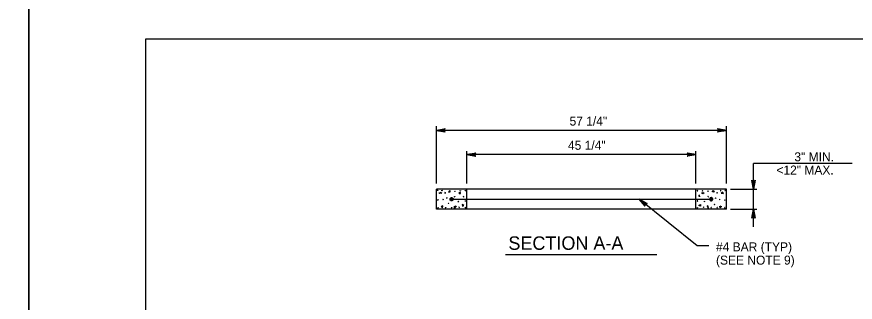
# Model space of a CAD drawing. Extents: x 2087776 to 2104538, y 970919 to 982612.
# Drawn here: x 2098799 to 2099719, y 978377 to 978690 of the extents above; entities that cross this region are included whole.
import ezdxf

# ---------------------------------------------------------------- set-up
doc = ezdxf.new("R2010")
doc.units = 0
doc.layers.add('1', color=7, linetype='Continuous')
doc.layers.add('PLT-BNDY', color=7, linetype='Continuous')

msp = doc.modelspace()

# ---------------------------------------------------------------- linework, layer by layer
at = {"layer": '1'}
for p, q in [((2099259.38, 978506.82), (2099259.38, 978569.79)), ((2099577.43, 978506.82), (2099577.43, 978569.79)), ((2099577.43, 978565.34), (2099259.38, 978565.34)), ((2099292.71, 978506.82), (2099292.71, 978542.44)), ((2099544.1, 978538.68), (2099292.71, 978538.68)), ((2099544.1, 978506.82), (2099544.1, 978542.44)), ((2099715.32, 978528.85), (2099607.01, 978528.85)), ((2099607.01, 978459.42), (2099607.01, 978528.85)), ((2099577.43, 978500.86), (2099259.38, 978500.86)), ((2099259.38, 978478.64), (2099259.38, 978500.86)), ((2099292.71, 978478.64), (2099292.71, 978500.86)), ((2099544.1, 978478.64), (2099544.1, 978500.86)), ((2099577.43, 978478.64), (2099577.43, 978500.86)), ((2099582.09, 978500.86), (2099610.92, 978500.86)), ((2099276.05, 978489.75), (2099560.77, 978489.75)), ((2099545.23, 978438.63), (2099481.78, 978489.75)), ((2099577.43, 978478.64), (2099259.38, 978478.64)), ((2099582.09, 978478.64), (2099610.92, 978478.64)), ((2099558.02, 978438.63), (2099545.23, 978438.63)), ((2099335.24, 978429.18), (2099501.33, 978429.18))]:
    msp.add_line(p, q, dxfattribs=at)
for points in [[(2101519.11, 976815.01), (2101519.11, 978665.4), (2098940.37, 978665.4), (2098940.37, 976815.01), (2101519.11, 976815.01), (2101519.11, 976901.49), (2100862.94, 976901.49), (2100862.94, 977113.68), (2101519.11, 977113.68), (2101519.11, 977208.71), (2100862.94, 977208.71), (2100862.94, 976815.01), (2101121.48, 976815.01), (2101121.48, 976901.49), (2101121.48, 976815.01), (2101374.1, 976815.01), (2101374.1, 976901.49), (2101374.1, 976861.08), (2101519.11, 976861.08)], [(2099259.38, 978565.34), (2099269.16, 978567.18), (2099268.79, 978566.92), (2099268.41, 978566.65), (2099268.22, 978566.33), (2099268.02, 978566), (2099267.97, 978565.67), (2099267.91, 978565.34), (2099267.97, 978565.01), (2099268.02, 978564.69), (2099268.22, 978564.36), (2099268.41, 978564.03), (2099268.79, 978563.77), (2099269.16, 978563.51), (2099259.38, 978565.34), (2099268.79, 978563.77), (2099268.41, 978564.03), (2099259.38, 978565.34), (2099268.22, 978564.36), (2099268.02, 978564.69), (2099259.38, 978565.34), (2099267.97, 978565.01), (2099267.91, 978565.34), (2099259.38, 978565.34), (2099267.97, 978565.67), (2099268.02, 978566), (2099259.38, 978565.34), (2099268.22, 978566.33), (2099268.41, 978566.65), (2099259.38, 978565.34), (2099268.79, 978566.92)], [(2099577.43, 978565.34), (2099567.65, 978563.51), (2099568.02, 978563.77), (2099568.4, 978564.03), (2099568.6, 978564.36), (2099568.79, 978564.69), (2099568.85, 978565.01), (2099568.9, 978565.34), (2099568.85, 978565.67), (2099568.79, 978566), (2099568.6, 978566.33), (2099568.4, 978566.65), (2099568.02, 978566.92), (2099567.65, 978567.18), (2099577.43, 978565.34), (2099568.02, 978566.92), (2099568.4, 978566.65), (2099577.43, 978565.34), (2099568.6, 978566.33), (2099568.79, 978566), (2099577.43, 978565.34), (2099568.85, 978565.67), (2099568.9, 978565.34), (2099577.43, 978565.34), (2099568.85, 978565.01), (2099568.79, 978564.69), (2099577.43, 978565.34), (2099568.6, 978564.36), (2099568.4, 978564.03), (2099577.43, 978565.34), (2099568.02, 978563.77)], [(2099292.71, 978538.68), (2099302.5, 978540.51), (2099302.12, 978540.25), (2099301.74, 978539.99), (2099301.55, 978539.66), (2099301.36, 978539.33), (2099301.3, 978539), (2099301.24, 978538.68), (2099301.3, 978538.35), (2099301.36, 978538.02), (2099301.55, 978537.69), (2099301.74, 978537.36), (2099302.12, 978537.1), (2099302.5, 978536.84), (2099292.71, 978538.68), (2099302.12, 978537.1), (2099301.74, 978537.36), (2099292.71, 978538.68), (2099301.55, 978537.69), (2099301.36, 978538.02), (2099292.71, 978538.68), (2099301.3, 978538.35), (2099301.24, 978538.68), (2099292.71, 978538.68), (2099301.3, 978539), (2099301.36, 978539.33), (2099292.71, 978538.68), (2099301.55, 978539.66), (2099301.74, 978539.99), (2099292.71, 978538.68), (2099302.12, 978540.25)], [(2099544.1, 978538.68), (2099534.31, 978536.84), (2099534.69, 978537.1), (2099535.07, 978537.36), (2099535.26, 978537.69), (2099535.46, 978538.02), (2099535.51, 978538.35), (2099535.57, 978538.68), (2099535.51, 978539), (2099535.46, 978539.33), (2099535.26, 978539.66), (2099535.07, 978539.99), (2099534.69, 978540.25), (2099534.31, 978540.51), (2099544.1, 978538.68), (2099534.69, 978540.25), (2099535.07, 978539.99), (2099544.1, 978538.68), (2099535.26, 978539.66), (2099535.46, 978539.33), (2099544.1, 978538.68), (2099535.51, 978539), (2099535.57, 978538.68), (2099544.1, 978538.68), (2099535.51, 978538.35), (2099535.46, 978538.02), (2099544.1, 978538.68), (2099535.26, 978537.69), (2099535.07, 978537.36), (2099544.1, 978538.68), (2099534.69, 978537.1)], [(2099607.01, 978500.86), (2099605.17, 978510.65), (2099605.43, 978510.27), (2099605.69, 978509.9), (2099606.02, 978509.7), (2099606.35, 978509.51), (2099606.68, 978509.45), (2099607.01, 978509.39), (2099607.33, 978509.45), (2099607.66, 978509.51), (2099607.99, 978509.7), (2099608.32, 978509.9), (2099608.58, 978510.27), (2099608.84, 978510.65), (2099607.01, 978500.86), (2099608.58, 978510.27), (2099608.32, 978509.9), (2099607.01, 978500.86), (2099607.99, 978509.7), (2099607.66, 978509.51), (2099607.01, 978500.86), (2099607.33, 978509.45), (2099607.01, 978509.39), (2099607.01, 978500.86), (2099606.68, 978509.45), (2099606.35, 978509.51), (2099607.01, 978500.86), (2099606.02, 978509.7), (2099605.69, 978509.9), (2099607.01, 978500.86), (2099605.43, 978510.27)], [(2099260.86, 978499.65), (2099261.09, 978499.28), (2099260.64, 978499.13), (2099260.41, 978499.5), (2099260.71, 978499.65)], [(2099263.42, 978497.57), (2099265.23, 978496.5), (2099262.36, 978495.97), (2099263.32, 978497.25)], [(2099265.34, 978499.06), (2099265.44, 978499.49), (2099265.87, 978499.28), (2099265.76, 978498.85), (2099265.44, 978498.96)], [(2099268.7, 978496.38), (2099269.68, 978496.61), (2099268.78, 978497.07)], [(2099273.97, 978499.28), (2099272.76, 978497.47), (2099274.5, 978497.7), (2099274.56, 978498.52), (2099273.97, 978499.28)], [(2099279.52, 978492.14), (2099279.1, 978492.24), (2099279.31, 978492.67), (2099279.73, 978492.57), (2099279.63, 978492.24)], [(2099279.29, 978499.11), (2099279.52, 978498.13), (2099279.98, 978499.03)], [(2099285.97, 978497.14), (2099283.84, 978496.72), (2099285.23, 978495.65), (2099285.86, 978496.19), (2099285.97, 978497.14)], [(2099285.76, 978499.22), (2099285.99, 978498.85), (2099285.53, 978498.7), (2099285.3, 978499.07), (2099285.61, 978499.22)], [(2099289.27, 978493.22), (2099288.74, 978492.36), (2099289.7, 978492.68)], [(2099291.09, 978499.49), (2099291.51, 978499.38), (2099291.3, 978498.96), (2099290.88, 978499.06), (2099290.98, 978499.38)], [(2099545.73, 978499.49), (2099545.31, 978499.38), (2099545.52, 978498.96), (2099545.94, 978499.06), (2099545.84, 978499.38)], [(2099547.54, 978494.49), (2099548.08, 978492.36), (2099547.12, 978493.96)], [(2099551.06, 978499.22), (2099550.83, 978498.85), (2099551.28, 978498.7), (2099551.51, 978499.07), (2099551.21, 978499.22)], [(2099550.84, 978497.14), (2099552.98, 978496.72), (2099551.59, 978495.65), (2099550.96, 978496.19), (2099550.84, 978497.14)], [(2099557.52, 978499.11), (2099557.29, 978498.13), (2099556.84, 978499.03)], [(2099557.29, 978492.14), (2099557.72, 978492.24), (2099557.51, 978492.67), (2099557.08, 978492.57), (2099557.18, 978492.24)], [(2099562.85, 978499.28), (2099564.05, 978497.47), (2099562.31, 978497.7), (2099562.25, 978498.52), (2099562.85, 978499.28)], [(2099568.11, 978496.38), (2099567.13, 978496.61), (2099568.04, 978497.07)], [(2099571.47, 978499.06), (2099571.37, 978499.49), (2099570.94, 978499.28), (2099571.05, 978498.85), (2099571.37, 978498.96)], [(2099573.39, 978497.57), (2099571.58, 978496.5), (2099574.45, 978495.97), (2099573.5, 978497.25)], [(2099575.95, 978499.65), (2099575.72, 978499.28), (2099576.17, 978499.13), (2099576.4, 978499.5), (2099576.1, 978499.65)], [(2099261.54, 978489.18), (2099260.57, 978488.95), (2099261.47, 978488.5)], [(2099267, 978489.26), (2099266.63, 978489.03), (2099266.48, 978489.48), (2099266.85, 978489.71), (2099267, 978489.41)], [(2099270.46, 978491.18), (2099271.31, 978490.65), (2099270.99, 978491.61)], [(2099272.59, 978485.49), (2099273.03, 978485.11), (2099272.58, 978484.96), (2099272.35, 978485.34), (2099272.44, 978485.49)], [(2099283.52, 978487.03), (2099282.88, 978487.56), (2099283.47, 978486.6)], [(2099289.6, 978482.99), (2099287.78, 978483.95), (2099287.89, 978482.03), (2099289.49, 978482.88)], [(2099291.09, 978487.49), (2099290.86, 978487.87), (2099291.32, 978488.02), (2099291.54, 978487.65), (2099291.24, 978487.49)], [(2099481.78, 978489.75), (2099490.55, 978485.04), (2099490.1, 978485.07), (2099489.64, 978485.11), (2099489.28, 978484.97), (2099488.92, 978484.84), (2099488.67, 978484.62), (2099488.42, 978484.4), (2099488.26, 978484.11), (2099488.1, 978483.82), (2099488.05, 978483.44), (2099487.99, 978483.06), (2099488.12, 978482.62), (2099488.25, 978482.18), (2099481.78, 978489.75), (2099488.12, 978482.62), (2099487.99, 978483.06), (2099481.78, 978489.75), (2099488.05, 978483.44), (2099488.1, 978483.82), (2099481.78, 978489.75), (2099488.26, 978484.11), (2099488.42, 978484.4), (2099481.78, 978489.75), (2099488.67, 978484.62), (2099488.92, 978484.84), (2099481.78, 978489.75), (2099489.28, 978484.97), (2099489.64, 978485.11), (2099481.78, 978489.75), (2099490.1, 978485.07)], [(2099545.73, 978487.49), (2099545.96, 978487.87), (2099545.5, 978488.02), (2099545.27, 978487.65), (2099545.58, 978487.49)], [(2099547.22, 978482.99), (2099549.03, 978483.95), (2099548.93, 978482.03), (2099547.33, 978482.88)], [(2099553.3, 978487.03), (2099553.46, 978487.56), (2099553.14, 978486.6)], [(2099564.22, 978484.22), (2099563.99, 978483.84), (2099564.44, 978483.69), (2099564.67, 978484.06), (2099564.37, 978484.22)], [(2099566.35, 978491.18), (2099565.5, 978490.65), (2099565.82, 978491.61)], [(2099569.81, 978489.26), (2099570.18, 978489.03), (2099570.33, 978489.48), (2099569.96, 978489.71), (2099569.81, 978489.41)], [(2099575.27, 978489.18), (2099576.25, 978488.95), (2099575.34, 978488.5)], [(2099260.8, 978480.53), (2099261.17, 978480.76), (2099261.32, 978480.3), (2099260.95, 978480.07), (2099260.8, 978480.38)], [(2099266.59, 978482.32), (2099264.63, 978481.72), (2099266.06, 978480.44), (2099266.59, 978482.17)], [(2099269.61, 978480.7), (2099269.84, 978480.32), (2099269.39, 978480.17), (2099269.16, 978480.55), (2099269.46, 978480.7)], [(2099276.22, 978480.7), (2099276.45, 978480.32), (2099275.99, 978480.17), (2099275.76, 978480.55), (2099276.07, 978480.7)], [(2099278.97, 978481.83), (2099281.01, 978482.36), (2099279.35, 978479.95), (2099279.12, 978481.54)], [(2099284.05, 978481.07), (2099284.64, 978480.64), (2099284.21, 978480.85), (2099284.32, 978481.28), (2099283.95, 978481.17)], [(2099291.09, 978479.89), (2099291.62, 978480.74), (2099290.66, 978480.42)], [(2099545.73, 978479.89), (2099545.2, 978480.74), (2099546.16, 978480.42)], [(2099552.07, 978481.07), (2099552.18, 978480.64), (2099552.61, 978480.85), (2099552.5, 978481.28), (2099552.18, 978481.17)], [(2099557.84, 978481.83), (2099556.24, 978482.36), (2099557.46, 978479.95), (2099557.69, 978481.54)], [(2099560.6, 978480.7), (2099560.37, 978480.32), (2099560.82, 978480.17), (2099561.05, 978480.55), (2099560.75, 978480.7)], [(2099567.2, 978480.7), (2099566.97, 978480.32), (2099567.43, 978480.17), (2099567.66, 978480.55), (2099567.35, 978480.7)], [(2099570.22, 978482.32), (2099572.18, 978481.72), (2099570.75, 978480.44), (2099570.22, 978482.17)], [(2099576.02, 978480.53), (2099575.64, 978480.76), (2099575.49, 978480.3), (2099575.86, 978480.07), (2099576.02, 978480.38)], [(2099607.01, 978478.64), (2099608.84, 978468.85), (2099608.58, 978469.23), (2099608.32, 978469.61), (2099607.99, 978469.8), (2099607.66, 978470), (2099607.33, 978470.05), (2099607.01, 978470.11), (2099606.68, 978470.05), (2099606.35, 978470), (2099606.02, 978469.8), (2099605.69, 978469.61), (2099605.43, 978469.23), (2099605.17, 978468.85), (2099607.01, 978478.64), (2099605.43, 978469.23), (2099605.69, 978469.61), (2099607.01, 978478.64), (2099606.02, 978469.8), (2099606.35, 978470), (2099607.01, 978478.64), (2099606.68, 978470.05), (2099607.01, 978470.11), (2099607.01, 978478.64), (2099607.33, 978470.05), (2099607.66, 978470), (2099607.01, 978478.64), (2099607.99, 978469.8), (2099608.32, 978469.61), (2099607.01, 978478.64), (2099608.58, 978469.23)]]:
    msp.add_lwpolyline(points, dxfattribs=at)
for points in [[(2099276.05, 978489.75), (2099275.96, 978489.58), (2099275.83, 978489.6), (2099275.8, 978489.87), (2099276.04, 978490.01), (2099276.33, 978489.87), (2099276.32, 978489.6), (2099276.16, 978489.44), (2099275.83, 978489.41), (2099275.61, 978489.58), (2099275.49, 978489.86), (2099275.66, 978490.22), (2099276.01, 978490.3), (2099276.41, 978490.18), (2099276.62, 978489.94), (2099276.59, 978489.52), (2099276.39, 978489.25), (2099276.04, 978489.15), (2099275.72, 978489.21), (2099275.46, 978489.37), (2099275.35, 978489.65), (2099275.28, 978490), (2099275.36, 978490.33), (2099275.67, 978490.54), (2099276.14, 978490.63), (2099276.66, 978490.42), (2099276.91, 978490.07), (2099276.91, 978489.58), (2099276.75, 978489.17), (2099276.39, 978488.89), (2099275.83, 978488.86), (2099275.43, 978489.08), (2099275.19, 978489.47), (2099275.04, 978489.87), (2099275.11, 978490.35), (2099275.43, 978490.7), (2099275.9, 978490.89), (2099276.64, 978490.77), (2099277.1, 978490.37), (2099277.2, 978489.8), (2099277.1, 978489.25), (2099276.78, 978488.81), (2099276.35, 978488.64), (2099275.67, 978488.65), (2099275.14, 978488.96), (2099274.88, 978489.41), (2099274.82, 978489.89), (2099274.87, 978490.3), (2099275.03, 978490.75), (2099275.46, 978491.06), (2099276.17, 978491.16), (2099276.8, 978490.98), (2099277.27, 978490.55), (2099277.46, 978490.04), (2099277.41, 978489.39), (2099277.2, 978488.78), (2099276.85, 978488.52), (2099276.22, 978488.3), (2099275.57, 978488.39), (2099275.12, 978488.6), (2099274.77, 978489), (2099274.59, 978489.42), (2099274.59, 978489.87), (2099274.61, 978490.35), (2099274.72, 978490.81), (2099274.95, 978491.06), (2099275.3, 978491.29), (2099275.66, 978491.42), (2099276.01, 978491.47), (2099276.46, 978491.4), (2099276.91, 978491.26), (2099277.3, 978490.97), (2099277.57, 978490.6), (2099277.7, 978490.15), (2099277.77, 978489.71), (2099277.67, 978489.21), (2099277.49, 978488.81), (2099277.17, 978488.45), (2099276.78, 978488.2), (2099276.39, 978488.05), (2099275.93, 978488.04), (2099275.4, 978488.17), (2099274.95, 978488.45), (2099274.67, 978488.73), (2099274.45, 978489.1), (2099274.37, 978489.49), (2099274.35, 978489.94), (2099274.45, 978490.42), (2099274.59, 978490.64), (2099274.88, 978490.97)], [(2099560.77, 978489.75), (2099560.85, 978489.58), (2099560.98, 978489.6), (2099561.01, 978489.87), (2099560.77, 978490.01), (2099560.48, 978489.87), (2099560.5, 978489.6), (2099560.65, 978489.44), (2099560.98, 978489.41), (2099561.21, 978489.58), (2099561.32, 978489.86), (2099561.15, 978490.22), (2099560.8, 978490.3), (2099560.41, 978490.18), (2099560.2, 978489.94), (2099560.22, 978489.52), (2099560.42, 978489.25), (2099560.77, 978489.15), (2099561.09, 978489.21), (2099561.35, 978489.37), (2099561.46, 978489.65), (2099561.53, 978490), (2099561.45, 978490.33), (2099561.14, 978490.54), (2099560.67, 978490.63), (2099560.16, 978490.42), (2099559.9, 978490.07), (2099559.9, 978489.58), (2099560.06, 978489.17), (2099560.42, 978488.89), (2099560.98, 978488.86), (2099561.38, 978489.08), (2099561.63, 978489.47), (2099561.77, 978489.87), (2099561.7, 978490.35), (2099561.38, 978490.7), (2099560.92, 978490.89), (2099560.18, 978490.77), (2099559.71, 978490.37), (2099559.61, 978489.8), (2099559.71, 978489.25), (2099560.03, 978488.81), (2099560.46, 978488.64), (2099561.14, 978488.65), (2099561.67, 978488.96), (2099561.93, 978489.41), (2099561.99, 978489.89), (2099561.95, 978490.3), (2099561.78, 978490.75), (2099561.35, 978491.06), (2099560.64, 978491.16), (2099560.01, 978490.98), (2099559.55, 978490.55), (2099559.36, 978490.04), (2099559.4, 978489.39), (2099559.61, 978488.78), (2099559.97, 978488.52), (2099560.59, 978488.3), (2099561.24, 978488.39), (2099561.69, 978488.6), (2099562.04, 978489), (2099562.22, 978489.42), (2099562.22, 978489.87), (2099562.2, 978490.35), (2099562.09, 978490.81), (2099561.86, 978491.06), (2099561.51, 978491.29), (2099561.15, 978491.42), (2099560.8, 978491.47), (2099560.35, 978491.4), (2099559.9, 978491.26), (2099559.51, 978490.97), (2099559.24, 978490.6), (2099559.11, 978490.15), (2099559.05, 978489.71), (2099559.15, 978489.21), (2099559.32, 978488.81), (2099559.64, 978488.45), (2099560.03, 978488.2), (2099560.42, 978488.05), (2099560.88, 978488.04), (2099561.42, 978488.17), (2099561.86, 978488.45), (2099562.14, 978488.73), (2099562.37, 978489.1), (2099562.45, 978489.49), (2099562.46, 978489.94), (2099562.37, 978490.42), (2099562.22, 978490.64), (2099561.93, 978490.97)]]:
    msp.add_spline(points, degree=3, dxfattribs=at)
at = {"layer": 'PLT-BNDY'}
for points in [[(2096053.23, 978714.61), (2098812.42, 978714.61), (2098812.42, 976765.79), (2096053.23, 976765.79)], [(2098812.42, 978714.61), (2101571.61, 978714.61), (2101571.61, 976765.79), (2098812.42, 976765.79)]]:
    msp.add_lwpolyline(points, close=True, dxfattribs=at)

# ---------------------------------------------------------------- texts
at = {"layer": '1'}
for s, height, p in [('57 1/4"', 9.843, (2099405.44, 978570.58)), ('45 1/4"', 9.843, (2099403.71, 978544.01)), ('3" MIN.', 9.843, (2099652, 978531.38)), ('<12" MAX.', 9.843, (2099632.31, 978516.82)), ('SECTION A-A', 14.7638, (2099338.35, 978434.18)), ('#4 BAR (TYP)', 9.8425, (2099566.05, 978432.52)), ('(SEE NOTE 9)', 9.8425, (2099566.05, 978417.96))]:
    msp.add_text(s, height=height, dxfattribs=at).set_placement(p)

doc.saveas('drawing.dxf')
